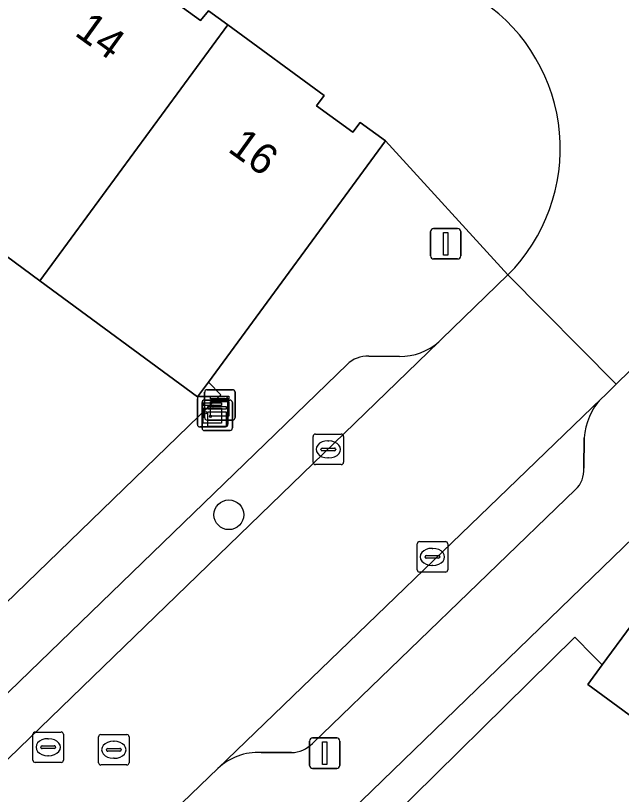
# Model space of a CAD drawing. Extents: x 157445 to 158888, y 383061 to 384688.
# Drawn here: x 158446.82 to 158466.73, y 384080.41 to 384106.01 of the extents above; entities that cross this region are included whole.
import ezdxf

# ---------------------------------------------------------------- set-up
doc = ezdxf.new("R2010")
doc.units = 0
for name, color, linetype in [('IMGEO_Boom', 7, 'Continuous'), ('IMGEO_Erf', 7, 'Continuous'), ('IMGEO_Hek', 7, 'Continuous'), ('IMGEO_Kast', 7, 'Continuous'), ('IMGEO_Kolk', 7, 'Continuous'), ('IMGEO_Lichtmast', 7, 'Continuous'), ('IMGEO_Muur', 7, 'Continuous'), ('IMGEO_Pand', 7, 'Continuous'), ('IMGEO_Pand_nummerreeks', 7, 'Continuous'), ('IMGEO_Parkeervlak_open', 7, 'Continuous'), ('IMGEO_Rijbaan_lokaal_open', 7, 'Continuous'), ('IMGEO_Rioolput', 7, 'Continuous'), ('IMGEO_Voetpad_open', 7, 'Continuous')]:
    doc.layers.add(name, color=color, linetype=linetype)

msp = doc.modelspace()

# ---------------------------------------------------------------- linework, layer by layer
at = {"layer": 'IMGEO_Boom'}
msp.add_circle((158453.83, 384089.603), 0.489, dxfattribs=at)
at = {"layer": 'IMGEO_Erf'}
for points in [[(158441.863, 384082.208), (158453.566, 384093.54), (158453.156, 384093.963), (158452.799, 384093.475), (158447.624, 384097.292), (158442.634, 384100.973)], [(158475.134, 384077.025), (158470.142, 384080.702), (158465.623, 384084.029), (158466.092, 384084.666), (158465.794, 384084.968), (158465.193, 384085.578), (158458.357, 384078.831)]]:
    msp.add_lwpolyline(points, dxfattribs=at)
at = {"layer": 'IMGEO_Hek'}
for points in [[(158453.156, 384093.963), (158453.566, 384093.54)], [(158465.794, 384084.968), (158465.193, 384085.578)], [(158466.092, 384084.666), (158465.794, 384084.968)]]:
    msp.add_lwpolyline(points, dxfattribs=at)
at = {"layer": 'IMGEO_Kast'}
for p, q in [((158453.035, 384092.788), (158453.035, 384093.629)), ((158453.035, 384093.629), (158453.035, 384092.788)), ((158453.11, 384093.713), (158453.951, 384093.713)), ((158453.951, 384093.713), (158453.11, 384093.713)), ((158454.035, 384093.638), (158454.035, 384092.797)), ((158454.035, 384092.797), (158454.035, 384093.638)), ((158452.795, 384092.567), (158452.795, 384093.408)), ((158452.795, 384093.408), (158452.795, 384092.567)), ((158452.87, 384093.492), (158453.711, 384093.492)), ((158453.711, 384093.492), (158452.87, 384093.492)), ((158453.023, 384093.372), (158453.864, 384093.372)), ((158453.864, 384093.372), (158453.023, 384093.372)), ((158453.795, 384093.417), (158453.795, 384092.576)), ((158453.795, 384092.576), (158453.795, 384093.417)), ((158452.948, 384092.447), (158452.948, 384093.288)), ((158452.948, 384093.288), (158452.948, 384092.447)), ((158453.948, 384093.297), (158453.948, 384092.456)), ((158453.948, 384092.456), (158453.948, 384093.297)), ((158453.96, 384092.713), (158453.119, 384092.713)), ((158453.119, 384092.713), (158453.96, 384092.713)), ((158453.72, 384092.492), (158452.879, 384092.492)), ((158452.879, 384092.492), (158453.72, 384092.492)), ((158453.873, 384092.372), (158453.032, 384092.372)), ((158453.032, 384092.372), (158453.873, 384092.372))]:
    msp.add_line(p, q, dxfattribs=at)
for points in [[(158453.23, 384093.503), (158453.83, 384093.503), (158453.83, 384093.418), (158453.23, 384093.418), (158453.23, 384093.503)], [(158452.99, 384093.282), (158453.59, 384093.282), (158453.59, 384093.197), (158452.99, 384093.197), (158452.99, 384093.282)], [(158452.99, 384093.107), (158453.59, 384093.107), (158453.59, 384092.618), (158452.99, 384092.618), (158452.99, 384093.107)], [(158453.143, 384093.162), (158453.743, 384093.162), (158453.743, 384093.077), (158453.143, 384093.077), (158453.143, 384093.162)], [(158453.23, 384093.328), (158453.83, 384093.328), (158453.83, 384092.839), (158453.23, 384092.839), (158453.23, 384093.328)], [(158453.143, 384092.987), (158453.743, 384092.987), (158453.743, 384092.498), (158453.143, 384092.498), (158453.143, 384092.987)]]:
    msp.add_lwpolyline(points, dxfattribs=at)
for centre in [(158453.314, 384093.177), (158453.074, 384092.956), (158453.227, 384092.836)]:
    msp.add_circle(centre, 0.0377, dxfattribs=at)
for centre, start, end in [((158453.113, 384093.635), 92.4484, 184.2845), ((158453.113, 384093.635), 92.4484, 184.2845), ((158453.957, 384093.635), 2.4484, 94.2845), ((158453.957, 384093.635), 2.4484, 94.2845), ((158452.873, 384093.414), 92.4484, 184.2845), ((158452.873, 384093.414), 92.4484, 184.2845), ((158453.026, 384093.294), 92.4484, 184.2845), ((158453.026, 384093.294), 92.4484, 184.2845), ((158453.717, 384093.414), 2.4484, 94.2845), ((158453.717, 384093.414), 2.4484, 94.2845), ((158453.87, 384093.294), 2.4484, 94.2845), ((158453.87, 384093.294), 2.4484, 94.2845), ((158453.113, 384092.791), 182.4484, 274.2845), ((158453.113, 384092.791), 182.4484, 274.2845), ((158453.957, 384092.791), 272.4484, 4.2845), ((158453.957, 384092.791), 272.4484, 4.2845), ((158452.873, 384092.57), 182.4484, 274.2845), ((158452.873, 384092.57), 182.4484, 274.2845), ((158453.026, 384092.45), 182.4484, 274.2845), ((158453.026, 384092.45), 182.4484, 274.2845), ((158453.717, 384092.57), 272.4484, 4.2845), ((158453.717, 384092.57), 272.4484, 4.2845), ((158453.87, 384092.45), 272.4484, 4.2845), ((158453.87, 384092.45), 272.4484, 4.2845)]:
    msp.add_arc(centre, 0.0779, start, end, dxfattribs=at)
at = {"layer": 'IMGEO_Kolk'}
for p, q in [((158456.597, 384091.326), (158456.597, 384092.178)), ((158456.672, 384092.252), (158457.524, 384092.252)), ((158457.598, 384092.178), (158457.598, 384091.326)), ((158457.085, 384092.032), (158457.11, 384092.032)), ((158456.856, 384091.746), (158456.856, 384091.758)), ((158457.294, 384091.709), (158456.896, 384091.709)), ((158456.899, 384091.795), (158457.297, 384091.795)), ((158457.34, 384091.758), (158457.34, 384091.746)), ((158457.108, 384091.472), (158457.083, 384091.472)), ((158457.524, 384091.252), (158456.672, 384091.252)), ((158460.018, 384087.793), (158460.018, 384088.645)), ((158460.093, 384088.719), (158460.945, 384088.719)), ((158461.019, 384088.645), (158461.019, 384087.793)), ((158460.32, 384088.262), (158460.718, 384088.262)), ((158460.506, 384088.499), (158460.531, 384088.499)), ((158460.277, 384088.213), (158460.277, 384088.225)), ((158460.715, 384088.176), (158460.317, 384088.176)), ((158460.761, 384088.225), (158460.761, 384088.213)), ((158460.529, 384087.939), (158460.504, 384087.939)), ((158460.945, 384087.719), (158460.093, 384087.719))]:
    msp.add_line(p, q, dxfattribs=at)
for points in [[(158456.597, 384091.326), (158456.597, 384092.178)], [(158456.672, 384092.252), (158457.524, 384092.252)], [(158457.598, 384092.178), (158457.598, 384091.326)], [(158457.524, 384091.252), (158456.672, 384091.252)], [(158460.018, 384087.793), (158460.018, 384088.645)], [(158460.093, 384088.719), (158460.945, 384088.719)], [(158461.019, 384088.645), (158461.019, 384087.793)], [(158460.945, 384087.719), (158460.093, 384087.719)]]:
    msp.add_lwpolyline(points, dxfattribs=at)
for centre, radius, start, end in [((158456.674, 384092.176), 0.0765, 91.552, 178.448), ((158456.674, 384092.176), 0.0765, 91.552, 178.448), ((158457.522, 384092.176), 0.0765, 1.552, 88.448), ((158457.522, 384092.176), 0.0765, 1.552, 88.448), ((158456.896, 384091.755), 0.0403, 85.8775, 175.7526), ((158456.893, 384091.745), 0.0366, 178.938, 274.7102), ((158457.297, 384091.752), 0.043, 264.8664, 352.4533), ((158457.301, 384091.757), 0.0386, 1.7309, 96.639), ((158456.674, 384091.328), 0.0765, 181.552, 268.448), ((158456.674, 384091.328), 0.0765, 181.552, 268.448), ((158457.522, 384091.328), 0.0765, 271.552, 358.448), ((158457.522, 384091.328), 0.0765, 271.552, 358.448), ((158460.095, 384088.643), 0.0765, 91.552, 178.448), ((158460.095, 384088.643), 0.0765, 91.552, 178.448), ((158460.943, 384088.643), 0.0765, 1.552, 88.448), ((158460.943, 384088.643), 0.0765, 1.552, 88.448), ((158460.317, 384088.222), 0.0403, 85.8775, 175.7526), ((158460.722, 384088.224), 0.0386, 1.7309, 96.639), ((158460.314, 384088.212), 0.0366, 178.938, 274.7102), ((158460.718, 384088.219), 0.043, 264.8664, 352.4533), ((158460.095, 384087.795), 0.0765, 181.552, 268.448), ((158460.095, 384087.795), 0.0765, 181.552, 268.448), ((158460.943, 384087.795), 0.0765, 271.552, 358.448), ((158460.943, 384087.795), 0.0765, 271.552, 358.448)]:
    msp.add_arc(centre, radius, start, end, dxfattribs=at)
for centre, major_axis, ratio, start_param, end_param in [((158457.084, 384091.752), (-0.387, 0.002), 0.722429, 4.712389, 7.853982), ((158457.109, 384091.752), (-0.39, 0.002), 0.717154, 1.570796, 4.712389), ((158460.505, 384088.219), (-0.387, 0.002), 0.722429, 4.712389, 7.853982), ((158460.53, 384088.219), (-0.39, 0.002), 0.717154, 1.570796, 4.712389)]:
    msp.add_ellipse(centre, major_axis=major_axis, ratio=ratio, start_param=start_param, end_param=end_param, dxfattribs=at)
at = {"layer": 'IMGEO_Lichtmast'}
for p, q in [((158460.557, 384099.008), (158461.347, 384099.008)), ((158461.347, 384099.008), (158460.557, 384099.008)), ((158460.457, 384098.108), (158460.457, 384098.908)), ((158460.457, 384098.908), (158460.457, 384098.108)), ((158461.447, 384098.908), (158461.447, 384098.108)), ((158461.447, 384098.108), (158461.447, 384098.908)), ((158461.347, 384098.008), (158460.557, 384098.008)), ((158460.557, 384098.008), (158461.347, 384098.008)), ((158456.483, 384081.367), (158456.483, 384082.167)), ((158456.483, 384082.167), (158456.483, 384081.367)), ((158456.583, 384082.267), (158457.373, 384082.267)), ((158457.373, 384082.267), (158456.583, 384082.267)), ((158457.473, 384082.167), (158457.473, 384081.367)), ((158457.473, 384081.367), (158457.473, 384082.167)), ((158457.373, 384081.267), (158456.583, 384081.267)), ((158456.583, 384081.267), (158457.373, 384081.267))]:
    msp.add_line(p, q, dxfattribs=at)
for points in [[(158460.877, 384098.883), (158461.027, 384098.883), (158461.027, 384098.133), (158460.877, 384098.133), (158460.877, 384098.883)], [(158456.903, 384082.142), (158457.053, 384082.142), (158457.053, 384081.392), (158456.903, 384081.392), (158456.903, 384082.142)]]:
    msp.add_lwpolyline(points, dxfattribs=at)
for centre, start, end in [((158460.557, 384098.908), 90, 180), ((158460.557, 384098.908), 90, 180), ((158461.347, 384098.908), 0, 90), ((158461.347, 384098.908), 360, 90), ((158460.557, 384098.108), 180, 270), ((158460.557, 384098.108), 180, 270), ((158461.347, 384098.108), 270, 0), ((158461.347, 384098.108), 270, 0), ((158456.583, 384082.167), 90, 180), ((158456.583, 384082.167), 90, 180), ((158457.373, 384082.167), 0, 90), ((158457.373, 384082.167), 360, 90), ((158456.583, 384081.367), 180, 270), ((158456.583, 384081.367), 180, 270), ((158457.373, 384081.367), 270, 0), ((158457.373, 384081.367), 270, 0)]:
    msp.add_arc(centre, 0.1, start, end, dxfattribs=at)
at = {"layer": 'IMGEO_Muur'}
for points in [[(158453.566, 384093.54), (158441.863, 384082.208)], [(158465.193, 384085.578), (158458.357, 384078.831)]]:
    msp.add_lwpolyline(points, dxfattribs=at)
at = {"layer": 'IMGEO_Pand'}
for points in [[(158442.634, 384100.973), (158447.624, 384097.292), (158453.796, 384105.699), (158453.159, 384106.167), (158452.9, 384105.842), (158451.717, 384106.715), (158451.961, 384107.045), (158448.803, 384109.376)], [(158453.796, 384105.699), (158447.624, 384097.292), (158452.799, 384093.475), (158453.156, 384093.963), (158458.977, 384101.891), (158458.145, 384102.491), (158457.898, 384102.176), (158456.713, 384103.046), (158456.956, 384103.376)], [(158476.317, 384089.101), (158473.812, 384090.95), (158473.569, 384090.616), (158472.379, 384091.492), (158472.623, 384091.827), (158471.807, 384092.422), (158466.092, 384084.666), (158465.623, 384084.029), (158470.142, 384080.702)]]:
    msp.add_lwpolyline(points, close=True, dxfattribs=at)
at = {"layer": 'IMGEO_Parkeervlak_open'}
for points in [[(158430.377, 384065.907), (158460.734, 384095.289)], [(158459.434, 384094.801), (158458.425, 384094.815)], [(158457.712, 384094.543), (158431.121, 384068.805)], [(158466.078, 384093.429), (158453.47, 384081.264)], [(158465.497, 384091.129), (158465.506, 384092.126)], [(158456.577, 384082.087), (158465.223, 384090.428)], [(158454.89, 384081.792), (158455.886, 384081.789)]]:
    msp.add_lwpolyline(points, dxfattribs=at)
for centre, radius, start, end in [((158459.428, 384096.792), 1.991, 270.1629, 310.9878), ((158458.378, 384093.869), 0.947, 87.1315, 134.6309), ((158467.533, 384092.013), 2.03, 135.7857, 176.8126), ((158464.555, 384091.093), 0.943, 315.1245, 2.1774), ((158455.88, 384082.754), 0.965, 270.3857, 316.2714), ((158454.799, 384079.863), 1.932, 87.3074, 133.486)]:
    msp.add_arc(centre, radius, start, end, dxfattribs=at)
at = {"layer": 'IMGEO_Rijbaan_lokaal_open'}
for points in [[(158446.761, 384074.788), (158449.059, 384077.018), (158453.47, 384081.264), (158466.078, 384093.429), (158466.18, 384093.527), (158466.557, 384093.895), (158462.997, 384097.486), (158460.819, 384095.372), (158460.734, 384095.289), (158430.377, 384065.907), (158430.16, 384065.697)], [(158462.997, 384097.486), (158466.557, 384093.895)], [(158466.557, 384093.895), (158468.382, 384095.679)]]:
    msp.add_lwpolyline(points, dxfattribs=at)
msp.add_arc((158458.855, 384101.636), 5.863, 314.9412, 55.3256, dxfattribs=at)
at = {"layer": 'IMGEO_Rioolput'}
for p, q in [((158447.394, 384081.538), (158447.394, 384082.39)), ((158447.469, 384082.464), (158448.321, 384082.464)), ((158448.395, 384082.39), (158448.395, 384081.538)), ((158449.625, 384082.38), (158450.477, 384082.38)), ((158447.882, 384082.244), (158447.907, 384082.244)), ((158449.55, 384081.454), (158449.55, 384082.306)), ((158450.038, 384082.16), (158450.063, 384082.16)), ((158450.551, 384082.306), (158450.551, 384081.454)), ((158447.653, 384081.958), (158447.653, 384081.97)), ((158448.091, 384081.921), (158447.693, 384081.921)), ((158447.696, 384082.007), (158448.094, 384082.007)), ((158448.137, 384081.97), (158448.137, 384081.958)), ((158449.809, 384081.874), (158449.809, 384081.886)), ((158449.852, 384081.923), (158450.25, 384081.923)), ((158450.293, 384081.886), (158450.293, 384081.874)), ((158447.905, 384081.684), (158447.88, 384081.684)), ((158450.247, 384081.837), (158449.849, 384081.837)), ((158450.061, 384081.6), (158450.036, 384081.6)), ((158448.321, 384081.464), (158447.469, 384081.464)), ((158450.477, 384081.38), (158449.625, 384081.38))]:
    msp.add_line(p, q, dxfattribs=at)
for points in [[(158447.394, 384081.538), (158447.394, 384082.39)], [(158447.469, 384082.464), (158448.321, 384082.464)], [(158448.395, 384082.39), (158448.395, 384081.538)], [(158449.625, 384082.38), (158450.477, 384082.38)], [(158449.55, 384081.454), (158449.55, 384082.306)], [(158450.551, 384082.306), (158450.551, 384081.454)], [(158448.321, 384081.464), (158447.469, 384081.464)], [(158450.477, 384081.38), (158449.625, 384081.38)]]:
    msp.add_lwpolyline(points, dxfattribs=at)
for centre, radius, start, end in [((158447.471, 384082.388), 0.0765, 91.552, 178.448), ((158447.471, 384082.388), 0.0765, 91.552, 178.448), ((158448.319, 384082.388), 0.0765, 1.552, 88.448), ((158448.319, 384082.388), 0.0765, 1.552, 88.448), ((158449.627, 384082.304), 0.0765, 91.552, 178.448), ((158449.627, 384082.304), 0.0765, 91.552, 178.448), ((158450.475, 384082.304), 0.0765, 1.552, 88.448), ((158450.475, 384082.304), 0.0765, 1.552, 88.448), ((158447.693, 384081.967), 0.0403, 85.8775, 175.7526), ((158447.69, 384081.957), 0.0366, 178.938, 274.7102), ((158448.094, 384081.964), 0.043, 264.8664, 352.4533), ((158448.098, 384081.969), 0.0386, 1.7309, 96.639), ((158449.849, 384081.883), 0.0403, 85.8775, 175.7526), ((158449.846, 384081.873), 0.0366, 178.938, 274.7102), ((158450.25, 384081.88), 0.043, 264.8664, 352.4533), ((158450.254, 384081.885), 0.0386, 1.7309, 96.639), ((158447.471, 384081.54), 0.0765, 181.552, 268.448), ((158447.471, 384081.54), 0.0765, 181.552, 268.448), ((158448.319, 384081.54), 0.0765, 271.552, 358.448), ((158448.319, 384081.54), 0.0765, 271.552, 358.448), ((158449.627, 384081.456), 0.0765, 181.552, 268.448), ((158449.627, 384081.456), 0.0765, 181.552, 268.448), ((158450.475, 384081.456), 0.0765, 271.552, 358.448), ((158450.475, 384081.456), 0.0765, 271.552, 358.448)]:
    msp.add_arc(centre, radius, start, end, dxfattribs=at)
for centre, major_axis, ratio, start_param, end_param in [((158447.881, 384081.964), (-0.387, 0.002), 0.722429, 4.712389, 7.853982), ((158447.906, 384081.964), (-0.39, 0.002), 0.717154, 1.570796, 4.712389), ((158450.037, 384081.88), (-0.387, 0.002), 0.722429, 4.712389, 7.853982), ((158450.062, 384081.88), (-0.39, 0.002), 0.717154, 1.570796, 4.712389)]:
    msp.add_ellipse(centre, major_axis=major_axis, ratio=ratio, start_param=start_param, end_param=end_param, dxfattribs=at)
at = {"layer": 'IMGEO_Voetpad_open'}
for points in [[(158451.717, 384106.715), (158452.9, 384105.842), (158453.159, 384106.167), (158453.796, 384105.699), (158456.956, 384103.376), (158456.713, 384103.046), (158457.898, 384102.176), (158458.145, 384102.491), (158458.977, 384101.891), (158462.997, 384097.486)], [(158460.734, 384095.289), (158460.819, 384095.372), (158462.997, 384097.486), (158458.977, 384101.891), (158453.156, 384093.963), (158453.566, 384093.54), (158441.863, 384082.208), (158440.544, 384080.954), (158436.082, 384076.619), (158434.115, 384074.708), (158427.256, 384068.094), (158426.17, 384067.036), (158423.919, 384064.582)], [(158455.437, 384077.544), (158471.26, 384092.86), (158468.382, 384095.679), (158466.557, 384093.895), (158466.18, 384093.527), (158466.078, 384093.429)], [(158458.425, 384094.815), (158459.434, 384094.801)], [(158431.121, 384068.805), (158457.712, 384094.543)], [(158443.533, 384065.452), (158447.182, 384068.984), (158447.89, 384068.255), (158448.909, 384069.243), (158448.206, 384069.968), (158451.855, 384073.504), (158452.566, 384072.784), (158453.584, 384073.775), (158453.298, 384074.068), (158453.757, 384074.515), (158453.86, 384074.407), (158458.357, 384078.831), (158465.193, 384085.578), (158465.794, 384084.968), (158466.092, 384084.666), (158471.807, 384092.422), (158471.472, 384092.69), (158471.26, 384092.86), (158455.437, 384077.544), (158453.09, 384075.302), (158432.866, 384055.74)], [(158465.506, 384092.126), (158465.497, 384091.129)], [(158465.223, 384090.428), (158456.577, 384082.087)], [(158455.886, 384081.789), (158454.89, 384081.792)], [(158453.47, 384081.264), (158449.059, 384077.018), (158446.761, 384074.788)]]:
    msp.add_lwpolyline(points, dxfattribs=at)
for centre, radius, start, end in [((158458.855, 384101.636), 5.863, 314.9412, 55.3256), ((158459.428, 384096.792), 1.991, 270.1629, 310.9878), ((158458.378, 384093.869), 0.947, 87.1315, 134.6309), ((158467.533, 384092.013), 2.03, 135.7857, 176.8126), ((158464.555, 384091.093), 0.943, 315.1245, 2.1774), ((158455.88, 384082.754), 0.965, 270.3857, 316.2714), ((158454.799, 384079.863), 1.932, 87.3074, 133.486)]:
    msp.add_arc(centre, radius, start, end, dxfattribs=at)

# ---------------------------------------------------------------- texts
at = {"layer": 'IMGEO_Pand_nummerreeks'}
for s, p in [('14', (158448.726, 384105.382)), ('16', (158453.759, 384101.566))]:
    msp.add_text(s, height=1, rotation=324.2559, dxfattribs=at).set_placement(p)

doc.saveas('drawing.dxf')
